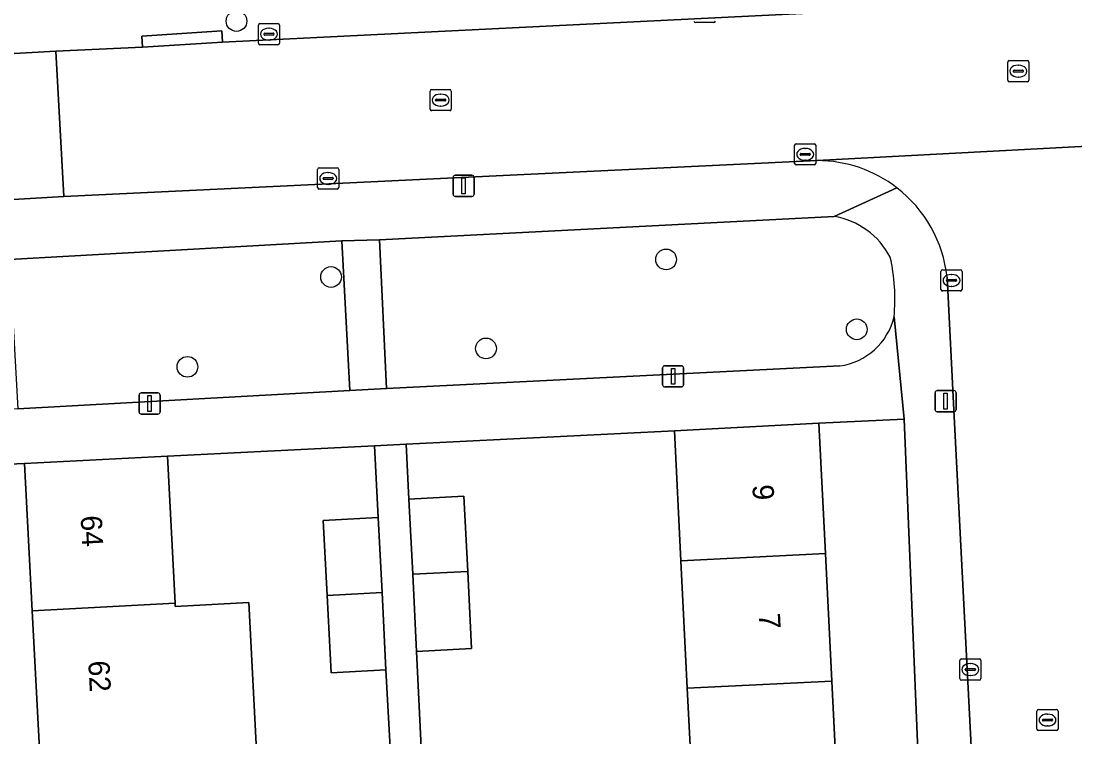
# Model space of a CAD drawing. Extents: x 161084 to 161928, y 385354 to 386522.
# Drawn here: x 161652.86 to 161702.65, y 386094.61 to 386128.44 of the extents above; entities that cross this region are included whole.
import ezdxf

# ---------------------------------------------------------------- set-up
doc = ezdxf.new("R2010")
doc.units = 0
for name, color, linetype in [('IMGEO_Boom', 7, 'Continuous'), ('IMGEO_Erf', 7, 'Continuous'), ('IMGEO_Groenvoorziening', 7, 'Continuous'), ('IMGEO_Kolk', 7, 'Continuous'), ('IMGEO_Lichtmast', 7, 'Continuous'), ('IMGEO_Muur', 7, 'Continuous'), ('IMGEO_Pand', 7, 'Continuous'), ('IMGEO_Pand_nummerreeks', 7, 'Continuous'), ('IMGEO_Rijbaan_lokaal_open', 7, 'Continuous'), ('IMGEO_Rioolput', 7, 'Continuous'), ('IMGEO_Voetpad_open', 7, 'Continuous')]:
    doc.layers.add(name, color=color, linetype=linetype)

msp = doc.modelspace()

# ---------------------------------------------------------------- linework, layer by layer
at = {"layer": 'IMGEO_Boom'}
for centre in [(161663.035, 386128.442), (161683.334, 386117.176), (161667.503, 386116.347), (161692.343, 386113.873), (161674.823, 386112.971), (161660.718, 386112.102)]:
    msp.add_circle(centre, 0.489, dxfattribs=at)
at = {"layer": 'IMGEO_Erf'}
for points in [[(161696.094, 386072.976), (161694.588, 386109.635), (161690.549, 386109.446), (161690.857, 386103.279), (161691.157, 386097.252), (161691.458, 386091.225)], [(161684.637, 386090.885), (161684.336, 386096.912), (161684.036, 386102.939), (161683.73, 386109.069), (161671.049, 386108.439), (161671.18, 386105.853), (161673.778, 386105.986), (161673.958, 386102.437), (161674.144, 386098.785), (161671.547, 386098.652), (161671.781, 386093.799)], [(161670.447, 386091.299), (161670.098, 386097.776), (161667.502, 386097.644), (161667.316, 386101.303), (161667.136, 386104.845), (161669.731, 386104.977), (161669.559, 386108.365), (161659.767, 386107.879), (161660.131, 386100.926), (161660.139, 386100.777), (161663.622, 386100.959), (161663.972, 386094.27)], [(161655.891, 386052.7), (161655.532, 386059.539), (161655.174, 386066.378), (161654.815, 386073.217), (161654.456, 386080.056), (161654.098, 386086.894), (161653.739, 386093.733), (161653.38, 386100.572), (161653.015, 386107.533), (161647.893, 386107.313), (161651.755, 386034.3)]]:
    msp.add_lwpolyline(points, dxfattribs=at)
at = {"layer": 'IMGEO_Groenvoorziening'}
msp.add_lwpolyline([(161691.274, 386119.209), (161669.785, 386118.098), (161670.13, 386111.078), (161691.539, 386112.142)], dxfattribs=at)
msp.add_lwpolyline([(161652.698, 386110.123), (161668.392, 386110.986), (161668.007, 386118.054), (161652.312, 386117.173)], close=True, dxfattribs=at)
for centre, radius, start, end in [((161690.662, 386115.583), 3.677, 27.5374, 80.4232), ((161685.113, 386115.299), 9.03, 354.6911, 12.6943), ((161691.114, 386115.191), 3.079, 277.9397, 346.3202)]:
    msp.add_arc(centre, radius, start, end, dxfattribs=at)
at = {"layer": 'IMGEO_Kolk'}
for p, q in [((161664.067, 386127.395), (161664.067, 386128.247)), ((161664.142, 386128.321), (161664.994, 386128.321)), ((161665.068, 386128.247), (161665.068, 386127.395)), ((161685.585, 386128.367), (161684.733, 386128.367)), ((161664.326, 386127.815), (161664.326, 386127.827)), ((161664.764, 386127.778), (161664.366, 386127.778)), ((161664.369, 386127.864), (161664.767, 386127.864)), ((161664.555, 386128.101), (161664.58, 386128.101)), ((161664.81, 386127.827), (161664.81, 386127.815)), ((161664.994, 386127.321), (161664.142, 386127.321)), ((161664.578, 386127.541), (161664.553, 386127.541)), ((161689.404, 386121.717), (161689.404, 386122.569)), ((161689.479, 386122.643), (161690.331, 386122.643)), ((161689.892, 386122.423), (161689.917, 386122.423)), ((161690.405, 386122.569), (161690.405, 386121.717)), ((161689.663, 386122.137), (161689.663, 386122.149)), ((161690.101, 386122.1), (161689.703, 386122.1)), ((161689.706, 386122.186), (161690.104, 386122.186)), ((161689.915, 386121.863), (161689.89, 386121.863)), ((161690.147, 386122.149), (161690.147, 386122.137)), ((161666.866, 386120.578), (161666.866, 386121.43)), ((161666.941, 386121.504), (161667.793, 386121.504)), ((161667.354, 386121.284), (161667.379, 386121.284)), ((161667.867, 386121.43), (161667.867, 386120.578)), ((161690.331, 386121.643), (161689.479, 386121.643)), ((161667.125, 386120.998), (161667.125, 386121.01)), ((161667.563, 386120.961), (161667.165, 386120.961)), ((161667.168, 386121.047), (161667.566, 386121.047)), ((161667.609, 386121.01), (161667.609, 386120.998)), ((161667.793, 386120.504), (161666.941, 386120.504)), ((161667.377, 386120.724), (161667.352, 386120.724)), ((161696.318, 386115.759), (161696.318, 386116.611)), ((161696.393, 386116.685), (161697.245, 386116.685)), ((161696.806, 386116.465), (161696.831, 386116.465)), ((161697.319, 386116.611), (161697.319, 386115.759)), ((161696.577, 386116.179), (161696.577, 386116.191)), ((161697.015, 386116.142), (161696.617, 386116.142)), ((161696.62, 386116.228), (161697.018, 386116.228)), ((161696.829, 386115.905), (161696.804, 386115.905)), ((161697.061, 386116.191), (161697.061, 386116.179)), ((161697.245, 386115.685), (161696.393, 386115.685)), ((161697.208, 386097.369), (161697.208, 386098.221)), ((161697.283, 386098.295), (161698.135, 386098.295)), ((161697.51, 386097.838), (161697.908, 386097.838)), ((161697.696, 386098.075), (161697.721, 386098.075)), ((161698.209, 386098.221), (161698.209, 386097.369)), ((161697.467, 386097.789), (161697.467, 386097.801)), ((161697.905, 386097.752), (161697.507, 386097.752)), ((161697.719, 386097.515), (161697.694, 386097.515)), ((161697.951, 386097.801), (161697.951, 386097.789)), ((161698.135, 386097.295), (161697.283, 386097.295))]:
    msp.add_line(p, q, dxfattribs=at)
for points in [[(161664.067, 386127.395), (161664.067, 386128.247)], [(161664.142, 386128.321), (161664.994, 386128.321)], [(161665.068, 386128.247), (161665.068, 386127.395)], [(161685.585, 386128.367), (161684.733, 386128.367)], [(161664.994, 386127.321), (161664.142, 386127.321)], [(161689.404, 386121.717), (161689.404, 386122.569)], [(161689.479, 386122.643), (161690.331, 386122.643)], [(161690.405, 386122.569), (161690.405, 386121.717)], [(161666.866, 386120.578), (161666.866, 386121.43)], [(161666.941, 386121.504), (161667.793, 386121.504)], [(161667.867, 386121.43), (161667.867, 386120.578)], [(161690.331, 386121.643), (161689.479, 386121.643)], [(161667.793, 386120.504), (161666.941, 386120.504)], [(161696.318, 386115.759), (161696.318, 386116.611)], [(161696.393, 386116.685), (161697.245, 386116.685)], [(161697.319, 386116.611), (161697.319, 386115.759)], [(161697.245, 386115.685), (161696.393, 386115.685)], [(161697.208, 386097.369), (161697.208, 386098.221)], [(161697.283, 386098.295), (161698.135, 386098.295)], [(161698.209, 386098.221), (161698.209, 386097.369)], [(161698.135, 386097.295), (161697.283, 386097.295)]]:
    msp.add_lwpolyline(points, dxfattribs=at)
for centre, radius, start, end in [((161664.144, 386128.245), 0.0765, 91.552, 178.448), ((161664.144, 386128.245), 0.0765, 91.552, 178.448), ((161664.992, 386128.245), 0.0765, 1.552, 88.448), ((161664.992, 386128.245), 0.0765, 1.552, 88.448), ((161684.735, 386128.443), 0.0765, 181.552, 268.448), ((161684.735, 386128.443), 0.0765, 181.552, 268.448), ((161685.583, 386128.443), 0.0765, 271.552, 358.448), ((161685.583, 386128.443), 0.0765, 271.552, 358.448), ((161664.366, 386127.824), 0.0403, 85.8775, 175.7526), ((161664.363, 386127.814), 0.0366, 178.938, 274.7102), ((161664.767, 386127.821), 0.043, 264.8664, 352.4533), ((161664.771, 386127.826), 0.0386, 1.7309, 96.639), ((161664.144, 386127.397), 0.0765, 181.552, 268.448), ((161664.144, 386127.397), 0.0765, 181.552, 268.448), ((161664.992, 386127.397), 0.0765, 271.552, 358.448), ((161664.992, 386127.397), 0.0765, 271.552, 358.448), ((161689.481, 386122.567), 0.0765, 91.552, 178.448), ((161689.481, 386122.567), 0.0765, 91.552, 178.448), ((161690.329, 386122.567), 0.0765, 1.552, 88.448), ((161690.329, 386122.567), 0.0765, 1.552, 88.448), ((161689.703, 386122.146), 0.0403, 85.8775, 175.7526), ((161689.7, 386122.136), 0.0366, 178.938, 274.7102), ((161690.104, 386122.143), 0.043, 264.8664, 352.4533), ((161690.108, 386122.148), 0.0386, 1.7309, 96.639), ((161666.943, 386121.428), 0.0765, 91.552, 178.448), ((161666.943, 386121.428), 0.0765, 91.552, 178.448), ((161667.791, 386121.428), 0.0765, 1.552, 88.448), ((161667.791, 386121.428), 0.0765, 1.552, 88.448), ((161689.481, 386121.719), 0.0765, 181.552, 268.448), ((161689.481, 386121.719), 0.0765, 181.552, 268.448), ((161690.329, 386121.719), 0.0765, 271.552, 358.448), ((161690.329, 386121.719), 0.0765, 271.552, 358.448), ((161667.165, 386121.007), 0.0403, 85.8775, 175.7526), ((161667.162, 386120.997), 0.0366, 178.938, 274.7102), ((161667.566, 386121.004), 0.043, 264.8664, 352.4533), ((161667.57, 386121.009), 0.0386, 1.7309, 96.639), ((161666.943, 386120.58), 0.0765, 181.552, 268.448), ((161666.943, 386120.58), 0.0765, 181.552, 268.448), ((161667.791, 386120.58), 0.0765, 271.552, 358.448), ((161667.791, 386120.58), 0.0765, 271.552, 358.448), ((161696.395, 386116.609), 0.0765, 91.552, 178.448), ((161696.395, 386116.609), 0.0765, 91.552, 178.448), ((161697.243, 386116.609), 0.0765, 1.552, 88.448), ((161697.243, 386116.609), 0.0765, 1.552, 88.448), ((161696.395, 386115.761), 0.0765, 181.552, 268.448), ((161696.395, 386115.761), 0.0765, 181.552, 268.448), ((161696.617, 386116.188), 0.0403, 85.8775, 175.7526), ((161696.614, 386116.178), 0.0366, 178.938, 274.7102), ((161697.018, 386116.185), 0.043, 264.8664, 352.4533), ((161697.022, 386116.19), 0.0386, 1.7309, 96.639), ((161697.243, 386115.761), 0.0765, 271.552, 358.448), ((161697.243, 386115.761), 0.0765, 271.552, 358.448), ((161697.285, 386098.219), 0.0765, 91.552, 178.448), ((161697.285, 386098.219), 0.0765, 91.552, 178.448), ((161697.507, 386097.798), 0.0403, 85.8775, 175.7526), ((161697.912, 386097.8), 0.0386, 1.7309, 96.639), ((161698.133, 386098.219), 0.0765, 1.552, 88.448), ((161698.133, 386098.219), 0.0765, 1.552, 88.448), ((161697.285, 386097.371), 0.0765, 181.552, 268.448), ((161697.285, 386097.371), 0.0765, 181.552, 268.448), ((161697.504, 386097.788), 0.0366, 178.938, 274.7102), ((161697.908, 386097.795), 0.043, 264.8664, 352.4533), ((161698.133, 386097.371), 0.0765, 271.552, 358.448), ((161698.133, 386097.371), 0.0765, 271.552, 358.448)]:
    msp.add_arc(centre, radius, start, end, dxfattribs=at)
for centre, major_axis, ratio, start_param, end_param in [((161664.554, 386127.821), (-0.387, 0.002), 0.722429, 4.712389, 7.853982), ((161664.579, 386127.821), (-0.39, 0.002), 0.717154, 1.570796, 4.712389), ((161689.891, 386122.143), (-0.387, 0.002), 0.722429, 4.712389, 7.853982), ((161689.916, 386122.143), (-0.39, 0.002), 0.717154, 1.570796, 4.712389), ((161667.353, 386121.004), (-0.387, 0.002), 0.722429, 4.712389, 7.853982), ((161667.378, 386121.004), (-0.39, 0.002), 0.717154, 1.570796, 4.712389), ((161696.805, 386116.185), (-0.387, 0.002), 0.722429, 4.712389, 7.853982), ((161696.83, 386116.185), (-0.39, 0.002), 0.717154, 1.570796, 4.712389), ((161697.695, 386097.795), (-0.387, 0.002), 0.722429, 4.712389, 7.853982), ((161697.72, 386097.795), (-0.39, 0.002), 0.717154, 1.570796, 4.712389)]:
    msp.add_ellipse(centre, major_axis=major_axis, ratio=ratio, start_param=start_param, end_param=end_param, dxfattribs=at)
at = {"layer": 'IMGEO_Lichtmast'}
for p, q in [((161673.268, 386120.256), (161673.268, 386121.056)), ((161673.268, 386121.056), (161673.268, 386120.256)), ((161673.368, 386121.156), (161674.158, 386121.156)), ((161674.158, 386121.156), (161673.368, 386121.156)), ((161674.258, 386121.056), (161674.258, 386120.256)), ((161674.258, 386120.256), (161674.258, 386121.056)), ((161674.158, 386120.156), (161673.368, 386120.156)), ((161673.368, 386120.156), (161674.158, 386120.156)), ((161683.17, 386111.251), (161683.17, 386112.051)), ((161683.17, 386112.051), (161683.17, 386111.251)), ((161683.27, 386112.151), (161684.06, 386112.151)), ((161684.06, 386112.151), (161683.27, 386112.151)), ((161684.16, 386112.051), (161684.16, 386111.251)), ((161684.16, 386111.251), (161684.16, 386112.051)), ((161658.533, 386110.865), (161659.323, 386110.865)), ((161659.323, 386110.865), (161658.533, 386110.865)), ((161684.06, 386111.151), (161683.27, 386111.151)), ((161683.27, 386111.151), (161684.06, 386111.151)), ((161696.042, 386110.076), (161696.042, 386110.876)), ((161696.042, 386110.876), (161696.042, 386110.076)), ((161696.142, 386110.976), (161696.932, 386110.976)), ((161696.932, 386110.976), (161696.142, 386110.976)), ((161697.032, 386110.876), (161697.032, 386110.076)), ((161697.032, 386110.076), (161697.032, 386110.876)), ((161658.433, 386109.965), (161658.433, 386110.765)), ((161658.433, 386110.765), (161658.433, 386109.965)), ((161659.423, 386110.765), (161659.423, 386109.965)), ((161659.423, 386109.965), (161659.423, 386110.765)), ((161659.323, 386109.865), (161658.533, 386109.865)), ((161658.533, 386109.865), (161659.323, 386109.865)), ((161696.932, 386109.976), (161696.142, 386109.976)), ((161696.142, 386109.976), (161696.932, 386109.976))]:
    msp.add_line(p, q, dxfattribs=at)
for points in [[(161673.688, 386121.031), (161673.838, 386121.031), (161673.838, 386120.281), (161673.688, 386120.281), (161673.688, 386121.031)], [(161683.59, 386112.026), (161683.74, 386112.026), (161683.74, 386111.276), (161683.59, 386111.276), (161683.59, 386112.026)], [(161696.462, 386110.851), (161696.612, 386110.851), (161696.612, 386110.101), (161696.462, 386110.101), (161696.462, 386110.851)], [(161658.853, 386110.74), (161659.003, 386110.74), (161659.003, 386109.99), (161658.853, 386109.99), (161658.853, 386110.74)]]:
    msp.add_lwpolyline(points, dxfattribs=at)
for centre, start, end in [((161673.368, 386121.056), 90, 180), ((161673.368, 386121.056), 90, 180), ((161674.158, 386121.056), 0, 90), ((161674.158, 386121.056), 360, 90), ((161673.368, 386120.256), 180, 270), ((161673.368, 386120.256), 180, 270), ((161674.158, 386120.256), 270, 0), ((161674.158, 386120.256), 270, 0), ((161683.27, 386112.051), 90, 180), ((161683.27, 386112.051), 90, 180), ((161684.06, 386112.051), 0, 90), ((161684.06, 386112.051), 360, 90), ((161658.533, 386110.765), 90, 180), ((161658.533, 386110.765), 90, 180), ((161659.323, 386110.765), 0, 90), ((161659.323, 386110.765), 360, 90), ((161683.27, 386111.251), 180, 270), ((161683.27, 386111.251), 180, 270), ((161684.06, 386111.251), 270, 0), ((161684.06, 386111.251), 270, 0), ((161696.142, 386110.876), 90, 180), ((161696.142, 386110.876), 90, 180), ((161696.932, 386110.876), 0, 90), ((161696.932, 386110.876), 360, 90), ((161658.533, 386109.965), 180, 270), ((161658.533, 386109.965), 180, 270), ((161659.323, 386109.965), 270, 0), ((161659.323, 386109.965), 270, 0), ((161696.142, 386110.076), 180, 270), ((161696.142, 386110.076), 180, 270), ((161696.932, 386110.076), 270, 0), ((161696.932, 386110.076), 270, 0)]:
    msp.add_arc(centre, 0.1, start, end, dxfattribs=at)
at = {"layer": 'IMGEO_Muur'}
for points in [[(161671.049, 386108.439), (161683.73, 386109.069)], [(161669.559, 386108.365), (161659.767, 386107.879)]]:
    msp.add_lwpolyline(points, dxfattribs=at)
at = {"layer": 'IMGEO_Pand'}
for points in [[(161683.73, 386109.069), (161684.036, 386102.939), (161690.857, 386103.279), (161690.549, 386109.446)], [(161653.015, 386107.533), (161653.38, 386100.572), (161660.131, 386100.926), (161659.767, 386107.879)], [(161673.958, 386102.437), (161673.778, 386105.986), (161671.18, 386105.853), (161671.361, 386102.307)], [(161669.911, 386101.439), (161669.731, 386104.977), (161667.136, 386104.845), (161667.316, 386101.303)], [(161691.157, 386097.252), (161690.857, 386103.279), (161684.036, 386102.939), (161684.336, 386096.912)], [(161671.361, 386102.307), (161671.547, 386098.652), (161674.144, 386098.785), (161673.958, 386102.437)], [(161667.316, 386101.303), (161667.502, 386097.644), (161670.098, 386097.776), (161669.911, 386101.439)], [(161660.139, 386100.777), (161660.131, 386100.926), (161653.38, 386100.572), (161653.739, 386093.733), (161660.489, 386094.087), (161663.972, 386094.27), (161663.622, 386100.959)], [(161684.336, 386096.912), (161684.637, 386090.885), (161691.458, 386091.225), (161691.157, 386097.252)]]:
    msp.add_lwpolyline(points, close=True, dxfattribs=at)
at = {"layer": 'IMGEO_Rijbaan_lokaal_open'}
for points in [[(161717.807, 386130.203), (161662.373, 386127.451), (161658.596, 386127.212), (161654.499, 386127.011), (161654.882, 386120.145), (161690.475, 386121.849), (161708.888, 386122.826), (161708.954, 386122.821), (161718.178, 386123.292), (161718.178, 386123.526)], [(161654.499, 386127.011), (161651.678, 386126.857), (161651.958, 386119.976), (161654.882, 386120.145)]]:
    msp.add_lwpolyline(points, close=True, dxfattribs=at)
for points in [[(161708.954, 386122.821), (161708.888, 386122.826), (161690.475, 386121.849)], [(161696.61, 386116.34), (161696.949, 386109.756), (161697.822, 386092.637), (161698.644, 386076.468)]]:
    msp.add_lwpolyline(points, dxfattribs=at)
for centre, radius, start, end in [((161690.462, 386115.669), 6.18, 52.3325, 89.8774), ((161690.459, 386115.66), 6.188, 6.305, 52.3628)]:
    msp.add_arc(centre, radius, start, end, dxfattribs=at)
at = {"layer": 'IMGEO_Rioolput'}
for p, q in [((161699.475, 386125.649), (161699.475, 386126.501)), ((161699.55, 386126.575), (161700.402, 386126.575)), ((161699.963, 386126.355), (161699.988, 386126.355)), ((161700.476, 386126.501), (161700.476, 386125.649)), ((161699.734, 386126.069), (161699.734, 386126.081)), ((161700.172, 386126.032), (161699.774, 386126.032)), ((161699.777, 386126.118), (161700.175, 386126.118)), ((161699.986, 386125.795), (161699.961, 386125.795)), ((161700.218, 386126.081), (161700.218, 386126.069)), ((161700.402, 386125.575), (161699.55, 386125.575)), ((161672.181, 386124.281), (161672.181, 386125.133)), ((161672.256, 386125.207), (161673.108, 386125.207)), ((161672.483, 386124.75), (161672.881, 386124.75)), ((161672.669, 386124.987), (161672.694, 386124.987)), ((161673.182, 386125.133), (161673.182, 386124.281)), ((161672.44, 386124.701), (161672.44, 386124.713)), ((161672.878, 386124.664), (161672.48, 386124.664)), ((161672.692, 386124.427), (161672.667, 386124.427)), ((161672.924, 386124.713), (161672.924, 386124.701)), ((161673.108, 386124.207), (161672.256, 386124.207)), ((161700.928, 386095.909), (161701.78, 386095.909)), ((161700.853, 386094.983), (161700.853, 386095.835)), ((161701.112, 386095.403), (161701.112, 386095.415)), ((161701.55, 386095.366), (161701.152, 386095.366)), ((161701.155, 386095.452), (161701.553, 386095.452)), ((161701.341, 386095.689), (161701.366, 386095.689)), ((161701.596, 386095.415), (161701.596, 386095.403)), ((161701.854, 386095.835), (161701.854, 386094.983)), ((161701.78, 386094.909), (161700.928, 386094.909)), ((161701.364, 386095.129), (161701.339, 386095.129))]:
    msp.add_line(p, q, dxfattribs=at)
for points in [[(161699.475, 386125.649), (161699.475, 386126.501)], [(161699.55, 386126.575), (161700.402, 386126.575)], [(161700.476, 386126.501), (161700.476, 386125.649)], [(161700.402, 386125.575), (161699.55, 386125.575)], [(161672.181, 386124.281), (161672.181, 386125.133)], [(161672.256, 386125.207), (161673.108, 386125.207)], [(161673.182, 386125.133), (161673.182, 386124.281)], [(161673.108, 386124.207), (161672.256, 386124.207)], [(161700.928, 386095.909), (161701.78, 386095.909)], [(161700.853, 386094.983), (161700.853, 386095.835)], [(161701.854, 386095.835), (161701.854, 386094.983)], [(161701.78, 386094.909), (161700.928, 386094.909)]]:
    msp.add_lwpolyline(points, dxfattribs=at)
for centre, radius, start, end in [((161699.552, 386126.499), 0.0765, 91.552, 178.448), ((161699.552, 386126.499), 0.0765, 91.552, 178.448), ((161700.4, 386126.499), 0.0765, 1.552, 88.448), ((161700.4, 386126.499), 0.0765, 1.552, 88.448), ((161699.774, 386126.078), 0.0403, 85.8775, 175.7526), ((161699.771, 386126.068), 0.0366, 178.938, 274.7102), ((161700.175, 386126.075), 0.043, 264.8664, 352.4533), ((161700.179, 386126.08), 0.0386, 1.7309, 96.639), ((161699.552, 386125.651), 0.0765, 181.552, 268.448), ((161699.552, 386125.651), 0.0765, 181.552, 268.448), ((161700.4, 386125.651), 0.0765, 271.552, 358.448), ((161700.4, 386125.651), 0.0765, 271.552, 358.448), ((161672.258, 386125.131), 0.0765, 91.552, 178.448), ((161672.258, 386125.131), 0.0765, 91.552, 178.448), ((161672.48, 386124.71), 0.0403, 85.8775, 175.7526), ((161672.885, 386124.712), 0.0386, 1.7309, 96.639), ((161673.106, 386125.131), 0.0765, 1.552, 88.448), ((161673.106, 386125.131), 0.0765, 1.552, 88.448), ((161672.258, 386124.283), 0.0765, 181.552, 268.448), ((161672.258, 386124.283), 0.0765, 181.552, 268.448), ((161672.477, 386124.7), 0.0366, 178.938, 274.7102), ((161672.881, 386124.707), 0.043, 264.8664, 352.4533), ((161673.106, 386124.283), 0.0765, 271.552, 358.448), ((161673.106, 386124.283), 0.0765, 271.552, 358.448), ((161700.93, 386095.833), 0.0765, 91.552, 178.448), ((161700.93, 386095.833), 0.0765, 91.552, 178.448), ((161701.778, 386095.833), 0.0765, 1.552, 88.448), ((161701.778, 386095.833), 0.0765, 1.552, 88.448), ((161701.152, 386095.412), 0.0403, 85.8775, 175.7526), ((161701.149, 386095.402), 0.0366, 178.938, 274.7102), ((161701.553, 386095.409), 0.043, 264.8664, 352.4533), ((161701.557, 386095.414), 0.0386, 1.7309, 96.639), ((161700.93, 386094.985), 0.0765, 181.552, 268.448), ((161700.93, 386094.985), 0.0765, 181.552, 268.448), ((161701.778, 386094.985), 0.0765, 271.552, 358.448), ((161701.778, 386094.985), 0.0765, 271.552, 358.448)]:
    msp.add_arc(centre, radius, start, end, dxfattribs=at)
for centre, major_axis, ratio, start_param, end_param in [((161699.962, 386126.075), (-0.387, 0.002), 0.722429, 4.712389, 7.853982), ((161699.987, 386126.075), (-0.39, 0.002), 0.717154, 1.570796, 4.712389), ((161672.668, 386124.707), (-0.387, 0.002), 0.722429, 4.712389, 7.853982), ((161672.693, 386124.707), (-0.39, 0.002), 0.717154, 1.570796, 4.712389), ((161701.34, 386095.409), (-0.387, 0.002), 0.722429, 4.712389, 7.853982), ((161701.365, 386095.409), (-0.39, 0.002), 0.717154, 1.570796, 4.712389)]:
    msp.add_ellipse(centre, major_axis=major_axis, ratio=ratio, start_param=start_param, end_param=end_param, dxfattribs=at)
at = {"layer": 'IMGEO_Voetpad_open'}
for points in [[(161642.297, 386126.439), (161651.678, 386126.857), (161654.499, 386127.011), (161658.596, 386127.212), (161658.569, 386127.733), (161662.346, 386127.978), (161662.373, 386127.451), (161717.807, 386130.203), (161720.708, 386130.327), (161749.407, 386131.767), (161749.381, 386132.261), (161753.432, 386132.518), (161753.458, 386132.019), (161769.853, 386132.903)], [(161690.475, 386121.849), (161654.882, 386120.145), (161651.958, 386119.976), (161621.772, 386118.493)], [(161652.312, 386117.173), (161668.007, 386118.054), (161669.785, 386118.098), (161691.274, 386119.209), (161694.238, 386120.561)], [(161694.238, 386120.561), (161691.274, 386119.209)], [(161696.949, 386109.756), (161696.61, 386116.34)], [(161647.87, 386111.962), (161647.893, 386107.313), (161653.015, 386107.533), (161659.767, 386107.879), (161669.559, 386108.365), (161671.049, 386108.439), (161683.73, 386109.069), (161690.549, 386109.446), (161694.588, 386109.635), (161694.105, 386114.463)], [(161694.105, 386114.463), (161694.588, 386109.635), (161696.094, 386072.976)], [(161691.539, 386112.142), (161670.13, 386111.078), (161668.392, 386110.986), (161652.698, 386110.123), (161650.594, 386110.007)], [(161698.644, 386076.468), (161697.822, 386092.637), (161696.949, 386109.756)]]:
    msp.add_lwpolyline(points, dxfattribs=at)
for points in [[(161662.346, 386127.978), (161658.569, 386127.733), (161658.596, 386127.212), (161662.373, 386127.451)], [(161669.785, 386118.098), (161668.007, 386118.054), (161668.392, 386110.986), (161670.13, 386111.078)], [(161671.547, 386098.652), (161671.361, 386102.307), (161671.18, 386105.853), (161671.049, 386108.439), (161669.559, 386108.365), (161669.731, 386104.977), (161669.911, 386101.439), (161670.098, 386097.776), (161670.447, 386091.299), (161670.627, 386087.761), (161670.814, 386084.098), (161671.186, 386077.659), (161671.314, 386074.083), (161671.402, 386071.617), (161672.797, 386071.688), (161672.451, 386077.985), (161672.283, 386081.612), (161672.148, 386086.598), (161671.962, 386090.253), (161671.781, 386093.799)]]:
    msp.add_lwpolyline(points, close=True, dxfattribs=at)
for centre, radius, start, end in [((161690.462, 386115.669), 6.18, 52.3325, 89.8774), ((161690.459, 386115.66), 6.188, 6.305, 52.3628), ((161690.662, 386115.583), 3.677, 27.5374, 80.4232), ((161685.113, 386115.299), 9.03, 354.6911, 12.6943), ((161691.114, 386115.191), 3.079, 277.9397, 346.3202)]:
    msp.add_arc(centre, radius, start, end, dxfattribs=at)

# ---------------------------------------------------------------- texts
at = {"layer": 'IMGEO_Pand_nummerreeks'}
for s, rotation, p in [('9', 272.8568, (161687.41, 386106.517)), ('64', 273.0025, (161655.669, 386105.058)), ('7', 272.8568, (161687.714, 386100.437)), ('62', 273.0021, (161656.029, 386098.198))]:
    msp.add_text(s, height=1, rotation=rotation, dxfattribs=at).set_placement(p)

doc.saveas('drawing.dxf')
